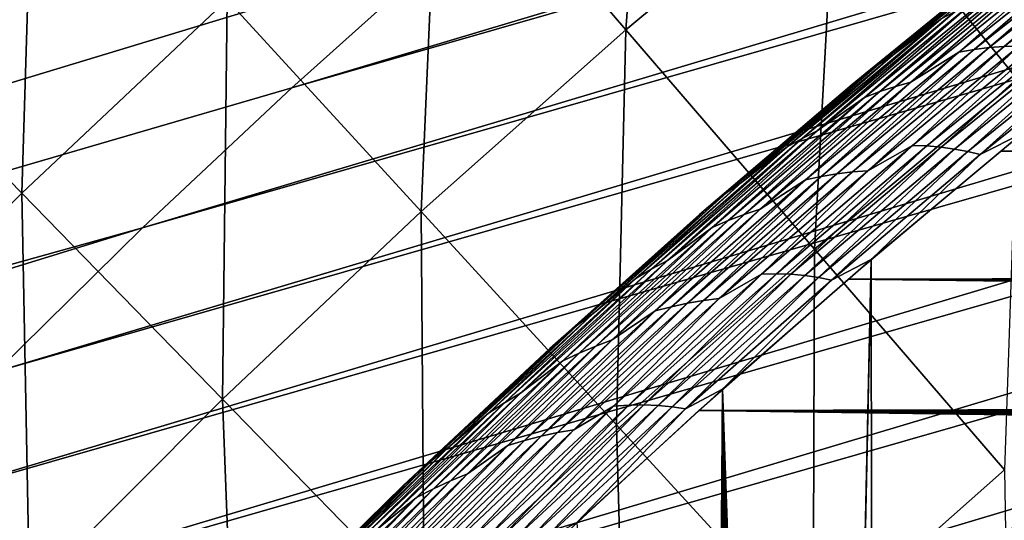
# Model space of a CAD drawing. Header units: millimetres. Extents: x -50 to 50, y -50 to 50.
# Tile 472 of 562: x -21.9 to -18.5, y 21.4 to 23.1. Entities that reach past the tile are written whole.
import ezdxf

# ---------------------------------------------------------------- set-up
doc = ezdxf.new("R2010")
doc.units = ezdxf.units.MM
doc.header["$LTSCALE"] = 65.185185
for name, color, linetype in [('1', 7, 'CONTINUOUS'), ('2', 7, 'CONTINUOUS'), ('29', 7, 'CONTINUOUS'), ('36', 7, 'CONTINUOUS'), ('39', 7, 'CONTINUOUS'), ('45', 7, 'CONTINUOUS'), ('46', 7, 'CONTINUOUS')]:
    doc.layers.add(name, color=color, linetype=linetype)

msp = doc.modelspace()

# ---------------------------------------------------------------- linework, layer by layer
at = {"layer": '1', "color": 7, "linetype": 'Continuous', "true_color": 0xf5f5f5}
for points in [[(-18.0083, 23.0491), (10.8151, 22.6545), (-18.5397, 22.6239), (-18.0083, 23.0491)], [(10.8151, 22.6545), (10.8444, 22.5522), (-18.5397, 22.6239), (10.8151, 22.6545)], [(-18.5397, 22.6239), (10.9627, 22.2561), (-19.0612, 22.1863), (-18.5397, 22.6239)], [(10.8444, 22.5522), (10.8788, 22.4515), (-18.5397, 22.6239), (10.8444, 22.5522)], [(10.8788, 22.4515), (10.9183, 22.3527), (-18.5397, 22.6239), (10.8788, 22.4515)], [(10.9183, 22.3527), (10.9627, 22.2561), (-18.5397, 22.6239), (10.9183, 22.3527)], [(10.9627, 22.2561), (11.012, 22.1617), (-19.0612, 22.1863), (10.9627, 22.2561)], [(-19.0612, 22.1863), (11.2547, 21.813), (-19.5723, 21.7368), (-19.0612, 22.1863)], [(11.1875, 21.8955), (11.2547, 21.813), (-19.0612, 22.1863), (11.1875, 21.8955)], [(11.012, 22.1617), (11.0659, 22.0701), (-19.0612, 22.1863), (11.012, 22.1617)], [(11.0659, 22.0701), (11.1245, 21.9812), (-19.0612, 22.1863), (11.0659, 22.0701)], [(11.1245, 21.9812), (11.1875, 21.8955), (-19.0612, 22.1863), (11.1245, 21.9812)], [(11.2547, 21.813), (11.326, 21.7341), (-19.5723, 21.7368), (11.2547, 21.813)], [(-19.5723, 21.7368), (11.9233, 21.2955), (-20.0728, 21.2755), (-19.5723, 21.7368)], [(11.326, 21.7341), (11.4013, 21.6588), (-19.5723, 21.7368), (11.326, 21.7341)], [(11.4013, 21.6588), (11.4802, 21.5875), (-19.5723, 21.7368), (11.4013, 21.6588)], [(11.4802, 21.5875), (11.5626, 21.5203), (-19.5723, 21.7368), (11.4802, 21.5875)], [(11.5626, 21.5203), (11.6484, 21.4573), (-19.5723, 21.7368), (11.5626, 21.5203)], [(11.6484, 21.4573), (11.7372, 21.3987), (-19.5723, 21.7368), (11.6484, 21.4573)], [(11.7372, 21.3987), (11.829, 21.3448), (-19.5723, 21.7368), (11.7372, 21.3987)], [(11.829, 21.3448), (11.9233, 21.2955), (-19.5723, 21.7368), (11.829, 21.3448)]]:
    msp.add_3dface(points, dxfattribs=at)
at = {"layer": '2', "color": 7, "linetype": 'Continuous', "true_color": 0xf5f5f5}
for points in [[(-18.464, 22.6858, 4.3), (-18.9826, 22.2536, 4.3), (-18.9088, -22.3164, 4.3), (-18.464, 22.6858, 4.3)], [(-18.3886, -22.7469, 4.3), (-18.464, 22.6858, 4.3), (-18.9088, -22.3164, 4.3), (-18.3886, -22.7469, 4.3)], [(-19.4911, 21.8096, 4.3), (-19.1837, 13.0223, 4.3), (-18.9826, 22.2536, 4.3), (-19.4911, 21.8096, 4.3)], [(-19.1837, 13.0223, 4.3), (-19.18, 12.85, 4.3), (-18.9826, 22.2536, 4.3), (-19.1837, 13.0223, 4.3)], [(-18.9826, 22.2536, 4.3), (-19.18, 12.85, 4.3), (-18.9088, -22.3164, 4.3), (-18.9826, 22.2536, 4.3)], [(-19.9892, 21.354, 4.3), (-19.5461, 14.5217, 4.3), (-19.4911, 21.8096, 4.3), (-19.9892, 21.354, 4.3)], [(-19.5461, 14.5217, 4.3), (-19.4774, 14.3635, 4.3), (-19.4911, 21.8096, 4.3), (-19.5461, 14.5217, 4.3)], [(-19.4774, 14.3635, 4.3), (-19.4156, 14.2025, 4.3), (-19.4911, 21.8096, 4.3), (-19.4774, 14.3635, 4.3)], [(-19.4156, 14.2025, 4.3), (-19.3608, 14.0389, 4.3), (-19.4911, 21.8096, 4.3), (-19.4156, 14.2025, 4.3)], [(-19.3608, 14.0389, 4.3), (-19.3131, 13.8732, 4.3), (-19.4911, 21.8096, 4.3), (-19.3608, 14.0389, 4.3)], [(-19.3131, 13.8732, 4.3), (-19.2726, 13.7056, 4.3), (-19.4911, 21.8096, 4.3), (-19.3131, 13.8732, 4.3)], [(-19.2726, 13.7056, 4.3), (-19.2393, 13.5363, 4.3), (-19.4911, 21.8096, 4.3), (-19.2726, 13.7056, 4.3)], [(-19.2393, 13.5363, 4.3), (-19.2134, 13.3658, 4.3), (-19.4911, 21.8096, 4.3), (-19.2393, 13.5363, 4.3)], [(-19.2134, 13.3658, 4.3), (-19.1948, 13.1942, 4.3), (-19.4911, 21.8096, 4.3), (-19.2134, 13.3658, 4.3)], [(-19.1948, 13.1942, 4.3), (-19.1837, 13.0223, 4.3), (-19.4911, 21.8096, 4.3), (-19.1948, 13.1942, 4.3)]]:
    msp.add_3dface(points, dxfattribs=at)
at = {"layer": '29', "color": 7, "linetype": 'Continuous', "true_color": 0xf5f5f5}
for points in [[(-18.6822, 22.9637, 4.1538), (-18.1475, 23.3885, 4.1538), (-18.3204, 23.2843, 4.1277), (-18.6822, 22.9637, 4.1538)], [(-18.6822, 22.9637, 4.1538), (-18.63, 22.9724, 4.1781), (-18.1475, 23.3885, 4.1538), (-18.6822, 22.9637, 4.1538)], [(-18.63, 22.9724, 4.1781), (-18.0972, 23.3944, 4.1781), (-18.1475, 23.3885, 4.1538), (-18.63, 22.9724, 4.1781)], [(-18.63, 22.9724, 4.1781), (-18.578, 22.9787, 4.2005), (-18.0972, 23.3944, 4.1781), (-18.63, 22.9724, 4.1781)], [(-18.578, 22.9787, 4.2005), (-18.0471, 23.3979, 4.2005), (-18.0972, 23.3944, 4.1781), (-18.578, 22.9787, 4.2005)], [(-18.578, 22.9787, 4.2005), (-18.5269, 22.9822, 4.2209), (-18.0471, 23.3979, 4.2005), (-18.578, 22.9787, 4.2005)], [(-18.5269, 22.9822, 4.2209), (-18.4764, 22.9833, 4.2391), (-17.9978, 23.3988, 4.2209), (-18.5269, 22.9822, 4.2209)], [(-18.5269, 22.9822, 4.2209), (-17.9978, 23.3988, 4.2209), (-18.0471, 23.3979, 4.2005), (-18.5269, 22.9822, 4.2209)], [(-18.9563, 22.922, 3.8712), (-18.427, 23.3496, 3.8712), (-18.4715, 23.3193, 3.8357), (-18.9563, 22.922, 3.8712)], [(-18.9563, 22.922, 3.8712), (-18.9086, 22.9531, 3.9064), (-18.427, 23.3496, 3.8712), (-18.9563, 22.922, 3.8712)], [(-18.9086, 22.9531, 3.9064), (-18.3812, 23.3777, 3.9064), (-18.427, 23.3496, 3.8712), (-18.9086, 22.9531, 3.9064)], [(-18.9086, 22.9531, 3.9064), (-18.7437, 23.0766, 3.941), (-18.3812, 23.3777, 3.9064), (-18.9086, 22.9531, 3.9064)], [(-19.0025, 22.8887, 3.8357), (-18.9563, 22.922, 3.8712), (-18.4715, 23.3193, 3.8357), (-19.0025, 22.8887, 3.8357)], [(-19.0025, 22.8887, 3.8357), (-18.4715, 23.3193, 3.8357), (-18.5147, 23.2867, 3.8), (-19.0025, 22.8887, 3.8357)], [(-19.0473, 22.8531, 3.8), (-19.0025, 22.8887, 3.8357), (-18.5147, 23.2867, 3.8), (-19.0473, 22.8531, 3.8)], [(-18.8462, 22.8608, 4.1277), (-18.6822, 22.9637, 4.1538), (-18.3204, 23.2843, 4.1277), (-18.8462, 22.8608, 4.1277)], [(-18.8462, 22.8608, 4.1277), (-18.3204, 23.2843, 4.1277), (-18.3717, 23.2725, 4.0999), (-18.8462, 22.8608, 4.1277)], [(-18.9524, 22.8286, 4.0705), (-18.8994, 22.846, 4.0999), (-18.4229, 23.258, 4.0705), (-18.9524, 22.8286, 4.0705)], [(-18.9524, 22.8286, 4.0705), (-18.4229, 23.258, 4.0705), (-18.4739, 23.2408, 4.0398), (-18.9524, 22.8286, 4.0705)], [(-18.8994, 22.846, 4.0999), (-18.3717, 23.2725, 4.0999), (-18.4229, 23.258, 4.0705), (-18.8994, 22.846, 4.0999)], [(-18.8994, 22.846, 4.0999), (-18.8462, 22.8608, 4.1277), (-18.3717, 23.2725, 4.0999), (-18.8994, 22.846, 4.0999)], [(-19.0054, 22.8083, 4.0398), (-18.4739, 23.2408, 4.0398), (-18.6439, 23.1253, 4.0079), (-19.0054, 22.8083, 4.0398)], [(-19.0054, 22.8083, 4.0398), (-18.9524, 22.8286, 4.0705), (-18.4739, 23.2408, 4.0398), (-19.0054, 22.8083, 4.0398)], [(-19.1666, 22.6939, 4.0079), (-19.0054, 22.8083, 4.0398), (-18.6439, 23.1253, 4.0079), (-19.1666, 22.6939, 4.0079)], [(-19.1666, 22.6939, 4.0079), (-18.6439, 23.1253, 4.0079), (-18.6942, 23.1022, 3.9749), (-19.1666, 22.6939, 4.0079)], [(-19.2187, 22.6677, 3.9749), (-18.6942, 23.1022, 3.9749), (-18.7437, 23.0766, 3.941), (-19.2187, 22.6677, 3.9749)], [(-19.2187, 22.6677, 3.9749), (-19.1666, 22.6939, 4.0079), (-18.6942, 23.1022, 3.9749), (-19.2187, 22.6677, 3.9749)], [(-19.27, 22.639, 3.941), (-19.2187, 22.6677, 3.9749), (-18.7437, 23.0766, 3.941), (-19.27, 22.639, 3.941)], [(-19.27, 22.639, 3.941), (-18.7437, 23.0766, 3.941), (-18.9086, 22.9531, 3.9064), (-19.27, 22.639, 3.941)], [(-18.8407, 22.6441, 4.255), (-18.7912, 22.6423, 4.2687), (-18.3141, 23.0721, 4.255), (-18.8407, 22.6441, 4.255)], [(-18.8407, 22.6441, 4.255), (-18.3141, 23.0721, 4.255), (-18.4764, 22.9833, 4.2391), (-18.8407, 22.6441, 4.255)], [(-18.7912, 22.6423, 4.2687), (-18.2662, 23.0679, 4.2687), (-18.3141, 23.0721, 4.255), (-18.7912, 22.6423, 4.2687)], [(-18.7912, 22.6423, 4.2687), (-18.743, 22.6382, 4.2799), (-18.2662, 23.0679, 4.2687), (-18.7912, 22.6423, 4.2687)], [(-18.743, 22.6382, 4.2799), (-18.2196, 23.0615, 4.2799), (-18.2662, 23.0679, 4.2687), (-18.743, 22.6382, 4.2799)], [(-18.743, 22.6382, 4.2799), (-18.6966, 22.6317, 4.2887), (-18.2196, 23.0615, 4.2799), (-18.743, 22.6382, 4.2799)], [(-18.6966, 22.6317, 4.2887), (-18.1747, 23.0529, 4.2887), (-18.2196, 23.0615, 4.2799), (-18.6966, 22.6317, 4.2887)], [(-18.6966, 22.6317, 4.2887), (-18.6517, 22.6231, 4.295), (-18.1747, 23.0529, 4.2887), (-18.6966, 22.6317, 4.2887)], [(-18.6517, 22.6231, 4.295), (-18.1313, 23.0423, 4.295), (-18.1747, 23.0529, 4.2887), (-18.6517, 22.6231, 4.295)], [(-18.6517, 22.6231, 4.295), (-18.6087, 22.6125, 4.2988), (-18.1313, 23.0423, 4.295), (-18.6517, 22.6231, 4.295)], [(-18.6087, 22.6125, 4.2988), (-18.0897, 23.0298, 4.2988), (-18.1313, 23.0423, 4.295), (-18.6087, 22.6125, 4.2988)], [(-18.6087, 22.6125, 4.2988), (-18.464, 22.6858, 4.3), (-18.0897, 23.0298, 4.2988), (-18.6087, 22.6125, 4.2988)], [(-19.0991, 22.5474, 4.2005), (-18.578, 22.9787, 4.2005), (-18.63, 22.9724, 4.1781), (-19.0991, 22.5474, 4.2005)], [(-19.0991, 22.5474, 4.2005), (-19.0463, 22.5536, 4.2209), (-18.578, 22.9787, 4.2005), (-19.0991, 22.5474, 4.2005)], [(-19.0463, 22.5536, 4.2209), (-18.9941, 22.5574, 4.2391), (-18.5269, 22.9822, 4.2209), (-19.0463, 22.5536, 4.2209)], [(-19.0463, 22.5536, 4.2209), (-18.5269, 22.9822, 4.2209), (-18.578, 22.9787, 4.2005), (-19.0463, 22.5536, 4.2209)], [(-18.9941, 22.5574, 4.2391), (-18.4764, 22.9833, 4.2391), (-18.5269, 22.9822, 4.2209), (-18.9941, 22.5574, 4.2391)], [(-18.9941, 22.5574, 4.2391), (-18.8407, 22.6441, 4.255), (-18.4764, 22.9833, 4.2391), (-18.9941, 22.5574, 4.2391)], [(-19.4263, 22.5167, 3.9064), (-18.9086, 22.9531, 3.9064), (-18.9563, 22.922, 3.8712), (-19.4263, 22.5167, 3.9064)], [(-19.4263, 22.5167, 3.9064), (-19.27, 22.639, 3.941), (-18.9086, 22.9531, 3.9064), (-19.4263, 22.5167, 3.9064)], [(-19.2069, 22.5266, 4.1538), (-18.6822, 22.9637, 4.1538), (-18.8462, 22.8608, 4.1277), (-19.2069, 22.5266, 4.1538)], [(-19.2069, 22.5266, 4.1538), (-19.1529, 22.5382, 4.1781), (-18.6822, 22.9637, 4.1538), (-19.2069, 22.5266, 4.1538)], [(-19.1529, 22.5382, 4.1781), (-18.63, 22.9724, 4.1781), (-18.6822, 22.9637, 4.1538), (-19.1529, 22.5382, 4.1781)], [(-19.1529, 22.5382, 4.1781), (-19.0991, 22.5474, 4.2005), (-18.63, 22.9724, 4.1781), (-19.1529, 22.5382, 4.1781)], [(-19.4756, 22.4825, 3.8712), (-18.9563, 22.922, 3.8712), (-19.0025, 22.8887, 3.8357), (-19.4756, 22.4825, 3.8712)], [(-19.4756, 22.4825, 3.8712), (-19.4263, 22.5167, 3.9064), (-18.9563, 22.922, 3.8712), (-19.4756, 22.4825, 3.8712)], [(-19.5234, 22.446, 3.8357), (-19.4756, 22.4825, 3.8712), (-19.0025, 22.8887, 3.8357), (-19.5234, 22.446, 3.8357)], [(-19.5234, 22.446, 3.8357), (-19.0025, 22.8887, 3.8357), (-19.0473, 22.8531, 3.8), (-19.5234, 22.446, 3.8357)], [(-19.5698, 22.4073, 3.8), (-19.5234, 22.446, 3.8357), (-19.0473, 22.8531, 3.8), (-19.5698, 22.4073, 3.8)], [(-19.4172, 22.4076, 4.0999), (-18.8994, 22.846, 4.0999), (-18.9524, 22.8286, 4.0705), (-19.4172, 22.4076, 4.0999)], [(-19.4172, 22.4076, 4.0999), (-19.3623, 22.4255, 4.1277), (-18.8994, 22.846, 4.0999), (-19.4172, 22.4076, 4.0999)], [(-19.3623, 22.4255, 4.1277), (-19.2069, 22.5266, 4.1538), (-18.8462, 22.8608, 4.1277), (-19.3623, 22.4255, 4.1277)], [(-19.3623, 22.4255, 4.1277), (-18.8462, 22.8608, 4.1277), (-18.8994, 22.846, 4.0999), (-19.3623, 22.4255, 4.1277)], [(-19.472, 22.387, 4.0705), (-19.4172, 22.4076, 4.0999), (-18.9524, 22.8286, 4.0705), (-19.472, 22.387, 4.0705)], [(-19.472, 22.387, 4.0705), (-18.9524, 22.8286, 4.0705), (-19.0054, 22.8083, 4.0398), (-19.472, 22.387, 4.0705)], [(-19.5267, 22.3636, 4.0398), (-19.0054, 22.8083, 4.0398), (-19.1666, 22.6939, 4.0079), (-19.5267, 22.3636, 4.0398)], [(-19.5267, 22.3636, 4.0398), (-19.472, 22.387, 4.0705), (-19.0054, 22.8083, 4.0398), (-19.5267, 22.3636, 4.0398)], [(-19.6793, 22.2508, 4.0079), (-19.5267, 22.3636, 4.0398), (-19.1666, 22.6939, 4.0079), (-19.6793, 22.2508, 4.0079)], [(-19.6793, 22.2508, 4.0079), (-19.1666, 22.6939, 4.0079), (-19.2187, 22.6677, 3.9749), (-19.6793, 22.2508, 4.0079)], [(-18.9826, 22.2536, 4.3), (-18.464, 22.6858, 4.3), (-18.6087, 22.6125, 4.2988), (-18.9826, 22.2536, 4.3)], [(-19.7331, 22.2214, 3.9749), (-19.2187, 22.6677, 3.9749), (-19.27, 22.639, 3.941), (-19.7331, 22.2214, 3.9749)], [(-19.7331, 22.2214, 3.9749), (-19.6793, 22.2508, 4.0079), (-19.2187, 22.6677, 3.9749), (-19.7331, 22.2214, 3.9749)], [(-19.3574, 22.204, 4.255), (-19.3063, 22.2047, 4.2687), (-18.8407, 22.6441, 4.255), (-19.3574, 22.204, 4.255)], [(-19.3574, 22.204, 4.255), (-18.8407, 22.6441, 4.255), (-18.9941, 22.5574, 4.2391), (-19.3574, 22.204, 4.255)], [(-19.3063, 22.2047, 4.2687), (-18.7912, 22.6423, 4.2687), (-18.8407, 22.6441, 4.255), (-19.3063, 22.2047, 4.2687)], [(-19.3063, 22.2047, 4.2687), (-19.2566, 22.203, 4.2799), (-18.7912, 22.6423, 4.2687), (-19.3063, 22.2047, 4.2687)], [(-19.2566, 22.203, 4.2799), (-18.743, 22.6382, 4.2799), (-18.7912, 22.6423, 4.2687), (-19.2566, 22.203, 4.2799)], [(-19.7861, 22.1893, 3.941), (-19.7331, 22.2214, 3.9749), (-19.27, 22.639, 3.941), (-19.7861, 22.1893, 3.941)], [(-19.7861, 22.1893, 3.941), (-19.27, 22.639, 3.941), (-19.4263, 22.5167, 3.9064), (-19.7861, 22.1893, 3.941)], [(-19.2566, 22.203, 4.2799), (-19.2087, 22.1987, 4.2887), (-18.743, 22.6382, 4.2799), (-19.2566, 22.203, 4.2799)], [(-19.2087, 22.1987, 4.2887), (-18.6966, 22.6317, 4.2887), (-18.743, 22.6382, 4.2799), (-19.2087, 22.1987, 4.2887)], [(-19.2087, 22.1987, 4.2887), (-19.1624, 22.1922, 4.295), (-18.6966, 22.6317, 4.2887), (-19.2087, 22.1987, 4.2887)], [(-19.1624, 22.1922, 4.295), (-18.6517, 22.6231, 4.295), (-18.6966, 22.6317, 4.2887), (-19.1624, 22.1922, 4.295)], [(-19.1624, 22.1922, 4.295), (-19.118, 22.1835, 4.2988), (-18.6517, 22.6231, 4.295), (-19.1624, 22.1922, 4.295)], [(-19.118, 22.1835, 4.2988), (-18.6087, 22.6125, 4.2988), (-18.6517, 22.6231, 4.295), (-19.118, 22.1835, 4.2988)], [(-19.118, 22.1835, 4.2988), (-18.9826, 22.2536, 4.3), (-18.6087, 22.6125, 4.2988), (-19.118, 22.1835, 4.2988)], [(-19.6103, 22.1042, 4.2005), (-19.0991, 22.5474, 4.2005), (-19.1529, 22.5382, 4.1781), (-19.6103, 22.1042, 4.2005)], [(-19.6103, 22.1042, 4.2005), (-19.5558, 22.1133, 4.2209), (-19.0991, 22.5474, 4.2005), (-19.6103, 22.1042, 4.2005)], [(-19.5558, 22.1133, 4.2209), (-19.502, 22.1197, 4.2391), (-19.0463, 22.5536, 4.2209), (-19.5558, 22.1133, 4.2209)], [(-19.5558, 22.1133, 4.2209), (-19.0463, 22.5536, 4.2209), (-19.0991, 22.5474, 4.2005), (-19.5558, 22.1133, 4.2209)], [(-19.502, 22.1197, 4.2391), (-18.9941, 22.5574, 4.2391), (-19.0463, 22.5536, 4.2209), (-19.502, 22.1197, 4.2391)], [(-19.502, 22.1197, 4.2391), (-19.3574, 22.204, 4.255), (-18.9941, 22.5574, 4.2391), (-19.502, 22.1197, 4.2391)], [(-19.9339, 22.0686, 3.9064), (-19.4263, 22.5167, 3.9064), (-19.4756, 22.4825, 3.8712), (-19.9339, 22.0686, 3.9064)], [(-19.9339, 22.0686, 3.9064), (-19.7861, 22.1893, 3.941), (-19.4263, 22.5167, 3.9064), (-19.9339, 22.0686, 3.9064)], [(-19.7214, 22.0776, 4.1538), (-19.2069, 22.5266, 4.1538), (-19.3623, 22.4255, 4.1277), (-19.7214, 22.0776, 4.1538)], [(-19.7214, 22.0776, 4.1538), (-19.6657, 22.0922, 4.1781), (-19.2069, 22.5266, 4.1538), (-19.7214, 22.0776, 4.1538)], [(-19.6657, 22.0922, 4.1781), (-19.1529, 22.5382, 4.1781), (-19.2069, 22.5266, 4.1538), (-19.6657, 22.0922, 4.1781)], [(-19.6657, 22.0922, 4.1781), (-19.6103, 22.1042, 4.2005), (-19.1529, 22.5382, 4.1781), (-19.6657, 22.0922, 4.1781)], [(-19.9847, 22.0311, 3.8712), (-19.4756, 22.4825, 3.8712), (-19.5234, 22.446, 3.8357), (-19.9847, 22.0311, 3.8712)], [(-19.9847, 22.0311, 3.8712), (-19.9339, 22.0686, 3.9064), (-19.4756, 22.4825, 3.8712), (-19.9847, 22.0311, 3.8712)], [(-20.034, 21.9914, 3.8357), (-19.9847, 22.0311, 3.8712), (-19.5234, 22.446, 3.8357), (-20.034, 21.9914, 3.8357)], [(-20.034, 21.9914, 3.8357), (-19.5234, 22.446, 3.8357), (-19.5698, 22.4073, 3.8), (-20.034, 21.9914, 3.8357)], [(-20.0819, 21.9495, 3.8), (-20.034, 21.9914, 3.8357), (-19.5698, 22.4073, 3.8), (-20.0819, 21.9495, 3.8)], [(-19.9248, 21.9575, 4.0999), (-19.4172, 22.4076, 4.0999), (-19.472, 22.387, 4.0705), (-19.9248, 21.9575, 4.0999)], [(-19.9248, 21.9575, 4.0999), (-19.8682, 21.9785, 4.1277), (-19.4172, 22.4076, 4.0999), (-19.9248, 21.9575, 4.0999)], [(-19.8682, 21.9785, 4.1277), (-19.7214, 22.0776, 4.1538), (-19.3623, 22.4255, 4.1277), (-19.8682, 21.9785, 4.1277)], [(-19.8682, 21.9785, 4.1277), (-19.3623, 22.4255, 4.1277), (-19.4172, 22.4076, 4.0999), (-19.8682, 21.9785, 4.1277)], [(-19.9813, 21.9337, 4.0705), (-19.9248, 21.9575, 4.0999), (-19.472, 22.387, 4.0705), (-19.9813, 21.9337, 4.0705)], [(-19.9813, 21.9337, 4.0705), (-19.472, 22.387, 4.0705), (-19.5267, 22.3636, 4.0398), (-19.9813, 21.9337, 4.0705)], [(-20.0376, 21.907, 4.0398), (-19.5267, 22.3636, 4.0398), (-19.6793, 22.2508, 4.0079), (-20.0376, 21.907, 4.0398)], [(-20.0376, 21.907, 4.0398), (-19.9813, 21.9337, 4.0705), (-19.5267, 22.3636, 4.0398), (-20.0376, 21.907, 4.0398)], [(-20.1818, 21.796, 4.0079), (-20.0376, 21.907, 4.0398), (-19.6793, 22.2508, 4.0079), (-20.1818, 21.796, 4.0079)], [(-20.1818, 21.796, 4.0079), (-19.6793, 22.2508, 4.0079), (-19.7331, 22.2214, 3.9749), (-20.1818, 21.796, 4.0079)], [(-19.4911, 21.8096, 4.3), (-18.9826, 22.2536, 4.3), (-19.118, 22.1835, 4.2988), (-19.4911, 21.8096, 4.3)], [(-20.2372, 21.7633, 3.9749), (-19.7331, 22.2214, 3.9749), (-19.7861, 22.1893, 3.941), (-20.2372, 21.7633, 3.9749)], [(-20.2372, 21.7633, 3.9749), (-20.1818, 21.796, 4.0079), (-19.7331, 22.2214, 3.9749), (-20.2372, 21.7633, 3.9749)], [(-19.8638, 21.7522, 4.255), (-19.8113, 21.7554, 4.2687), (-19.3574, 22.204, 4.255), (-19.8638, 21.7522, 4.255)], [(-19.8638, 21.7522, 4.255), (-19.3574, 22.204, 4.255), (-19.502, 22.1197, 4.2391), (-19.8638, 21.7522, 4.255)], [(-19.8113, 21.7554, 4.2687), (-19.3063, 22.2047, 4.2687), (-19.3574, 22.204, 4.255), (-19.8113, 21.7554, 4.2687)], [(-19.8113, 21.7554, 4.2687), (-19.7601, 21.7561, 4.2799), (-19.3063, 22.2047, 4.2687), (-19.8113, 21.7554, 4.2687)], [(-19.7601, 21.7561, 4.2799), (-19.2566, 22.203, 4.2799), (-19.3063, 22.2047, 4.2687), (-19.7601, 21.7561, 4.2799)], [(-19.7601, 21.7561, 4.2799), (-19.7107, 21.7541, 4.2887), (-19.2566, 22.203, 4.2799), (-19.7601, 21.7561, 4.2799)], [(-19.7107, 21.7541, 4.2887), (-19.2087, 22.1987, 4.2887), (-19.2566, 22.203, 4.2799), (-19.7107, 21.7541, 4.2887)], [(-20.2917, 21.728, 3.941), (-20.2372, 21.7633, 3.9749), (-19.7861, 22.1893, 3.941), (-20.2917, 21.728, 3.941)], [(-20.2917, 21.728, 3.941), (-19.7861, 22.1893, 3.941), (-19.9339, 22.0686, 3.9064), (-20.2917, 21.728, 3.941)], [(-19.7107, 21.7541, 4.2887), (-19.6631, 21.7497, 4.295), (-19.2087, 22.1987, 4.2887), (-19.7107, 21.7541, 4.2887)], [(-19.6631, 21.7497, 4.295), (-19.1624, 22.1922, 4.295), (-19.2087, 22.1987, 4.2887), (-19.6631, 21.7497, 4.295)], [(-19.6631, 21.7497, 4.295), (-19.6175, 21.7431, 4.2988), (-19.1624, 22.1922, 4.295), (-19.6631, 21.7497, 4.295)], [(-19.6175, 21.7431, 4.2988), (-19.118, 22.1835, 4.2988), (-19.1624, 22.1922, 4.295), (-19.6175, 21.7431, 4.2988)], [(-19.6175, 21.7431, 4.2988), (-19.4911, 21.8096, 4.3), (-19.118, 22.1835, 4.2988), (-19.6175, 21.7431, 4.2988)], [(-20.1112, 21.6495, 4.2005), (-19.6103, 22.1042, 4.2005), (-19.6657, 22.0922, 4.1781), (-20.1112, 21.6495, 4.2005)], [(-20.1112, 21.6495, 4.2005), (-20.0551, 21.6614, 4.2209), (-19.6103, 22.1042, 4.2005), (-20.1112, 21.6495, 4.2005)], [(-20.0551, 21.6614, 4.2209), (-19.9998, 21.6707, 4.2391), (-19.5558, 22.1133, 4.2209), (-20.0551, 21.6614, 4.2209)], [(-20.0551, 21.6614, 4.2209), (-19.5558, 22.1133, 4.2209), (-19.6103, 22.1042, 4.2005), (-20.0551, 21.6614, 4.2209)], [(-19.9998, 21.6707, 4.2391), (-19.502, 22.1197, 4.2391), (-19.5558, 22.1133, 4.2209), (-19.9998, 21.6707, 4.2391)], [(-19.9998, 21.6707, 4.2391), (-19.8638, 21.7522, 4.255), (-19.502, 22.1197, 4.2391), (-19.9998, 21.6707, 4.2391)], [(-20.4311, 21.609, 3.9064), (-19.9339, 22.0686, 3.9064), (-19.9847, 22.0311, 3.8712), (-20.4311, 21.609, 3.9064)], [(-20.4311, 21.609, 3.9064), (-20.2917, 21.728, 3.941), (-19.9339, 22.0686, 3.9064), (-20.4311, 21.609, 3.9064)], [(-20.2254, 21.6168, 4.1538), (-19.7214, 22.0776, 4.1538), (-19.8682, 21.9785, 4.1277), (-20.2254, 21.6168, 4.1538)], [(-20.2254, 21.6168, 4.1538), (-20.1682, 21.6345, 4.1781), (-19.7214, 22.0776, 4.1538), (-20.2254, 21.6168, 4.1538)], [(-20.1682, 21.6345, 4.1781), (-19.6657, 22.0922, 4.1781), (-19.7214, 22.0776, 4.1538), (-20.1682, 21.6345, 4.1781)], [(-20.1682, 21.6345, 4.1781), (-20.1112, 21.6495, 4.2005), (-19.6657, 22.0922, 4.1781), (-20.1682, 21.6345, 4.1781)], [(-20.4834, 21.5683, 3.8712), (-19.9847, 22.0311, 3.8712), (-20.034, 21.9914, 3.8357), (-20.4834, 21.5683, 3.8712)], [(-20.4834, 21.5683, 3.8712), (-20.4311, 21.609, 3.9064), (-19.9847, 22.0311, 3.8712), (-20.4834, 21.5683, 3.8712)], [(-20.5341, 21.5253, 3.8357), (-20.4834, 21.5683, 3.8712), (-20.034, 21.9914, 3.8357), (-20.5341, 21.5253, 3.8357)], [(-20.5341, 21.5253, 3.8357), (-20.034, 21.9914, 3.8357), (-20.0819, 21.9495, 3.8), (-20.5341, 21.5253, 3.8357)], [(-20.3639, 21.52, 4.1277), (-20.2254, 21.6168, 4.1538), (-19.8682, 21.9785, 4.1277), (-20.3639, 21.52, 4.1277)], [(-20.3639, 21.52, 4.1277), (-19.8682, 21.9785, 4.1277), (-19.9248, 21.9575, 4.0999), (-20.3639, 21.52, 4.1277)], [(-20.5832, 21.4801, 3.8), (-20.5341, 21.5253, 3.8357), (-20.0819, 21.9495, 3.8), (-20.5832, 21.4801, 3.8)], [(-20.48, 21.4688, 4.0705), (-20.422, 21.4959, 4.0999), (-19.9813, 21.9337, 4.0705), (-20.48, 21.4688, 4.0705)], [(-20.48, 21.4688, 4.0705), (-19.9813, 21.9337, 4.0705), (-20.0376, 21.907, 4.0398), (-20.48, 21.4688, 4.0705)], [(-20.422, 21.4959, 4.0999), (-19.9248, 21.9575, 4.0999), (-19.9813, 21.9337, 4.0705), (-20.422, 21.4959, 4.0999)], [(-20.422, 21.4959, 4.0999), (-20.3639, 21.52, 4.1277), (-19.9248, 21.9575, 4.0999), (-20.422, 21.4959, 4.0999)], [(-20.5378, 21.4387, 4.0398), (-20.0376, 21.907, 4.0398), (-20.1818, 21.796, 4.0079), (-20.5378, 21.4387, 4.0398)], [(-20.5378, 21.4387, 4.0398), (-20.48, 21.4688, 4.0705), (-20.0376, 21.907, 4.0398), (-20.5378, 21.4387, 4.0398)], [(-19.9892, 21.354, 4.3), (-19.4911, 21.8096, 4.3), (-19.6175, 21.7431, 4.2988), (-19.9892, 21.354, 4.3)], [(-20.6738, 21.3299, 4.0079), (-20.5378, 21.4387, 4.0398), (-20.1818, 21.796, 4.0079), (-20.6738, 21.3299, 4.0079)], [(-20.6738, 21.3299, 4.0079), (-20.1818, 21.796, 4.0079), (-20.2372, 21.7633, 3.9749), (-20.6738, 21.3299, 4.0079)], [(-20.7306, 21.2939, 3.9749), (-20.2372, 21.7633, 3.9749), (-20.2917, 21.728, 3.941), (-20.7306, 21.2939, 3.9749)], [(-20.7306, 21.2939, 3.9749), (-20.6738, 21.3299, 4.0079), (-20.2372, 21.7633, 3.9749), (-20.7306, 21.2939, 3.9749)], [(-20.3597, 21.2888, 4.255), (-20.3057, 21.2946, 4.2687), (-19.8638, 21.7522, 4.255), (-20.3597, 21.2888, 4.255)], [(-20.3597, 21.2888, 4.255), (-19.8638, 21.7522, 4.255), (-19.9998, 21.6707, 4.2391), (-20.3597, 21.2888, 4.255)], [(-20.3057, 21.2946, 4.2687), (-19.8113, 21.7554, 4.2687), (-19.8638, 21.7522, 4.255), (-20.3057, 21.2946, 4.2687)], [(-20.3057, 21.2946, 4.2687), (-20.2532, 21.2978, 4.2799), (-19.8113, 21.7554, 4.2687), (-20.3057, 21.2946, 4.2687)], [(-20.2532, 21.2978, 4.2799), (-20.2025, 21.2982, 4.2887), (-19.7601, 21.7561, 4.2799), (-20.2532, 21.2978, 4.2799)], [(-20.2532, 21.2978, 4.2799), (-19.7601, 21.7561, 4.2799), (-19.8113, 21.7554, 4.2687), (-20.2532, 21.2978, 4.2799)], [(-20.2025, 21.2982, 4.2887), (-19.7107, 21.7541, 4.2887), (-19.7601, 21.7561, 4.2799), (-20.2025, 21.2982, 4.2887)], [(-20.2025, 21.2982, 4.2887), (-20.1537, 21.296, 4.295), (-19.7107, 21.7541, 4.2887), (-20.2025, 21.2982, 4.2887)], [(-20.1537, 21.296, 4.295), (-19.6631, 21.7497, 4.295), (-19.7107, 21.7541, 4.2887), (-20.1537, 21.296, 4.295)], [(-20.1537, 21.296, 4.295), (-20.1068, 21.2914, 4.2988), (-19.6631, 21.7497, 4.295), (-20.1537, 21.296, 4.295)], [(-20.1068, 21.2914, 4.2988), (-19.6175, 21.7431, 4.2988), (-19.6631, 21.7497, 4.295), (-20.1068, 21.2914, 4.2988)], [(-20.1068, 21.2914, 4.2988), (-19.9892, 21.354, 4.3), (-19.6175, 21.7431, 4.2988), (-20.1068, 21.2914, 4.2988)], [(-20.7865, 21.2551, 3.941), (-20.7306, 21.2939, 3.9749), (-20.2917, 21.728, 3.941), (-20.7865, 21.2551, 3.941)], [(-20.7865, 21.2551, 3.941), (-20.2917, 21.728, 3.941), (-20.4311, 21.609, 3.9064), (-20.7865, 21.2551, 3.941)], [(-20.4873, 21.2104, 4.2391), (-19.9998, 21.6707, 4.2391), (-20.0551, 21.6614, 4.2209), (-20.4873, 21.2104, 4.2391)], [(-20.4873, 21.2104, 4.2391), (-20.3597, 21.2888, 4.255), (-19.9998, 21.6707, 4.2391), (-20.4873, 21.2104, 4.2391)], [(-20.66, 21.1654, 4.1781), (-20.1682, 21.6345, 4.1781), (-20.2254, 21.6168, 4.1538), (-20.66, 21.1654, 4.1781)], [(-20.66, 21.1654, 4.1781), (-20.6015, 21.1835, 4.2005), (-20.1682, 21.6345, 4.1781), (-20.66, 21.1654, 4.1781)], [(-20.6015, 21.1835, 4.2005), (-20.1112, 21.6495, 4.2005), (-20.1682, 21.6345, 4.1781), (-20.6015, 21.1835, 4.2005)], [(-20.6015, 21.1835, 4.2005), (-20.544, 21.1983, 4.2209), (-20.1112, 21.6495, 4.2005), (-20.6015, 21.1835, 4.2005)], [(-20.544, 21.1983, 4.2209), (-20.4873, 21.2104, 4.2391), (-20.0551, 21.6614, 4.2209), (-20.544, 21.1983, 4.2209)], [(-20.544, 21.1983, 4.2209), (-20.0551, 21.6614, 4.2209), (-20.1112, 21.6495, 4.2005), (-20.544, 21.1983, 4.2209)], [(-20.9178, 21.1383, 3.9064), (-20.4311, 21.609, 3.9064), (-20.4834, 21.5683, 3.8712), (-20.9178, 21.1383, 3.9064)], [(-20.9178, 21.1383, 3.9064), (-20.7865, 21.2551, 3.941), (-20.4311, 21.609, 3.9064), (-20.9178, 21.1383, 3.9064)], [(-20.7187, 21.1445, 4.1538), (-20.2254, 21.6168, 4.1538), (-20.3639, 21.52, 4.1277), (-20.7187, 21.1445, 4.1538)], [(-20.7187, 21.1445, 4.1538), (-20.66, 21.1654, 4.1781), (-20.2254, 21.6168, 4.1538), (-20.7187, 21.1445, 4.1538)], [(-20.9713, 21.0942, 3.8712), (-20.4834, 21.5683, 3.8712), (-20.5341, 21.5253, 3.8357), (-20.9713, 21.0942, 3.8712)], [(-20.9713, 21.0942, 3.8712), (-20.9178, 21.1383, 3.9064), (-20.4834, 21.5683, 3.8712), (-20.9713, 21.0942, 3.8712)], [(-21.0233, 21.0478, 3.8357), (-20.9713, 21.0942, 3.8712), (-20.5341, 21.5253, 3.8357), (-21.0233, 21.0478, 3.8357)], [(-21.0233, 21.0478, 3.8357), (-20.5341, 21.5253, 3.8357), (-20.5832, 21.4801, 3.8), (-21.0233, 21.0478, 3.8357)], [(-20.9085, 21.023, 4.0999), (-20.422, 21.4959, 4.0999), (-20.48, 21.4688, 4.0705), (-20.9085, 21.023, 4.0999)], [(-20.9085, 21.023, 4.0999), (-20.8489, 21.0504, 4.1277), (-20.422, 21.4959, 4.0999), (-20.9085, 21.023, 4.0999)], [(-20.8489, 21.0504, 4.1277), (-20.7187, 21.1445, 4.1538), (-20.3639, 21.52, 4.1277), (-20.8489, 21.0504, 4.1277)], [(-20.8489, 21.0504, 4.1277), (-20.3639, 21.52, 4.1277), (-20.422, 21.4959, 4.0999), (-20.8489, 21.0504, 4.1277)], [(-21.0736, 20.9992, 3.8), (-21.0233, 21.0478, 3.8357), (-20.5832, 21.4801, 3.8), (-21.0736, 20.9992, 3.8)], [(-20.9679, 20.9925, 4.0705), (-20.9085, 21.023, 4.0999), (-20.48, 21.4688, 4.0705), (-20.9679, 20.9925, 4.0705)], [(-20.9679, 20.9925, 4.0705), (-20.48, 21.4688, 4.0705), (-20.5378, 21.4387, 4.0398), (-20.9679, 20.9925, 4.0705)], [(-21.0271, 20.959, 4.0398), (-20.5378, 21.4387, 4.0398), (-20.6738, 21.3299, 4.0079), (-21.0271, 20.959, 4.0398)], [(-21.0271, 20.959, 4.0398), (-20.9679, 20.9925, 4.0705), (-20.5378, 21.4387, 4.0398), (-21.0271, 20.959, 4.0398)]]:
    msp.add_3dface(points, dxfattribs=at)
at = {"layer": '36', "color": 15, "linetype": 'Continuous', "true_color": 0xaf503c}
for points in [[(-20.4632, 23.7853, -10.6921), (-19.7211, 24.4041, -10.6921), (-19.8216, 23.0395, -11.1346), (-20.4632, 23.7853, -10.6921)], [(-19.8216, 23.0395, -11.1346), (-19.7211, 24.4041, -10.6921), (-19.1028, 23.6389, -11.1346), (-19.8216, 23.0395, -11.1346)], [(-19.1028, 23.6389, -11.1346), (-18.3658, 24.2159, -11.1346), (-18.4805, 22.8689, -11.5629), (-19.1028, 23.6389, -11.1346)], [(-22.5703, 23.1808, -10.2356), (-21.8458, 23.8648, -10.2356), (-21.8885, 22.4806, -10.6921), (-22.5703, 23.1808, -10.2356)], [(-21.8885, 22.4806, -10.6921), (-21.8458, 23.8648, -10.2356), (-21.1859, 23.1439, -10.6921), (-21.8885, 22.4806, -10.6921)], [(-21.1859, 23.1439, -10.6921), (-20.4632, 23.7853, -10.6921), (-20.5216, 22.4182, -11.1346), (-21.1859, 23.1439, -10.6921)], [(-20.5216, 22.4182, -11.1346), (-20.4632, 23.7853, -10.6921), (-19.8216, 23.0395, -11.1346), (-20.5216, 22.4182, -11.1346)], [(-19.8216, 23.0395, -11.1346), (-19.1028, 23.6389, -11.1346), (-19.1759, 22.289, -11.5629), (-19.8216, 23.0395, -11.1346)], [(-19.1759, 22.289, -11.5629), (-19.1028, 23.6389, -11.1346), (-18.4805, 22.8689, -11.5629), (-19.1759, 22.289, -11.5629)], [(-22.5703, 21.7959, -10.6921), (-22.5703, 23.1808, -10.2356), (-21.8885, 22.4806, -10.6921), (-22.5703, 21.7959, -10.6921)], [(-21.8885, 22.4806, -10.6921), (-21.1859, 23.1439, -10.6921), (-21.2022, 21.7757, -11.1346), (-21.8885, 22.4806, -10.6921)], [(-21.2022, 21.7757, -11.1346), (-21.1859, 23.1439, -10.6921), (-20.5216, 22.4182, -11.1346), (-21.2022, 21.7757, -11.1346)], [(-20.5216, 22.4182, -11.1346), (-19.8216, 23.0395, -11.1346), (-19.8531, 21.688, -11.5629), (-20.5216, 22.4182, -11.1346)], [(-19.8531, 21.688, -11.5629), (-19.8216, 23.0395, -11.1346), (-19.1759, 22.289, -11.5629), (-19.8531, 21.688, -11.5629)], [(-19.1759, 22.289, -11.5629), (-18.4805, 22.8689, -11.5629), (-18.5263, 21.5339, -11.977), (-19.1759, 22.289, -11.5629)], [(-22.5703, 21.7959, -10.6921), (-21.8885, 22.4806, -10.6921), (-21.8626, 21.1125, -11.1346), (-22.5703, 21.7959, -10.6921)], [(-21.8626, 21.1125, -11.1346), (-21.8885, 22.4806, -10.6921), (-21.2022, 21.7757, -11.1346), (-21.8626, 21.1125, -11.1346)], [(-21.2022, 21.7757, -11.1346), (-20.5216, 22.4182, -11.1346), (-20.5115, 21.0664, -11.5629), (-21.2022, 21.7757, -11.1346)], [(-20.5115, 21.0664, -11.5629), (-20.5216, 22.4182, -11.1346), (-19.8531, 21.688, -11.5629), (-20.5115, 21.0664, -11.5629)], [(-19.8531, 21.688, -11.5629), (-19.1759, 22.289, -11.5629), (-19.1806, 20.9533, -11.977), (-19.8531, 21.688, -11.5629)], [(-19.1806, 20.9533, -11.977), (-19.1759, 22.289, -11.5629), (-18.5263, 21.5339, -11.977), (-19.1806, 20.9533, -11.977)], [(-22.5023, 20.4294, -11.1346), (-22.5703, 21.7959, -10.6921), (-21.8626, 21.1125, -11.1346), (-22.5023, 20.4294, -11.1346)], [(-21.8626, 21.1125, -11.1346), (-21.2022, 21.7757, -11.1346), (-21.1505, 20.4248, -11.5629), (-21.8626, 21.1125, -11.1346)], [(-21.1505, 20.4248, -11.5629), (-21.2022, 21.7757, -11.1346), (-20.5115, 21.0664, -11.5629), (-21.1505, 20.4248, -11.5629)], [(-20.5115, 21.0664, -11.5629), (-19.8531, 21.688, -11.5629), (-19.8167, 20.3527, -11.977), (-20.5115, 21.0664, -11.5629)], [(-19.8167, 20.3527, -11.977), (-19.8531, 21.688, -11.5629), (-19.1806, 20.9533, -11.977), (-19.8167, 20.3527, -11.977)], [(-19.1806, 20.9533, -11.977), (-18.5263, 21.5339, -11.977), (-18.5041, 20.2143, -12.3767), (-19.1806, 20.9533, -11.977)]]:
    msp.add_3dface(points, dxfattribs=at)
at = {"layer": '39', "color": 15, "linetype": 'Continuous', "true_color": 0xaf503c}
for points in [[(25.6286, 42.5834, 4.5), (24.8645, 43.0341, 4.5), (-44.3035, 22.5307, 4.5), (25.6286, 42.5834, 4.5)], [(-44.3035, 22.5307, 4.5), (24.8645, 43.0341, 4.5), (-43.8943, 23.3179, 4.5), (-44.3035, 22.5307, 4.5)], [(26.3846, 42.1192, 4.5), (25.6286, 42.5834, 4.5), (-44.6985, 21.7364, 4.5), (26.3846, 42.1192, 4.5)], [(-44.6985, 21.7364, 4.5), (25.6286, 42.5834, 4.5), (-44.3035, 22.5307, 4.5), (-44.6985, 21.7364, 4.5)], [(-45.0793, 20.9352, 4.5), (26.3846, 42.1192, 4.5), (-44.6985, 21.7364, 4.5), (-45.0793, 20.9352, 4.5)], [(27.1321, 41.6415, 4.5), (26.3846, 42.1192, 4.5), (-45.0793, 20.9352, 4.5), (27.1321, 41.6415, 4.5)], [(-45.4458, 20.1272, 4.5), (27.1321, 41.6415, 4.5), (-45.0793, 20.9352, 4.5), (-45.4458, 20.1272, 4.5)], [(27.871, 41.1505, 4.5), (27.1321, 41.6415, 4.5), (-45.4458, 20.1272, 4.5), (27.871, 41.1505, 4.5)], [(28.601, 40.6464, 4.5), (27.871, 41.1505, 4.5), (-45.7978, 19.313, 4.5), (28.601, 40.6464, 4.5)], [(-45.7978, 19.313, 4.5), (27.871, 41.1505, 4.5), (-45.4458, 20.1272, 4.5), (-45.7978, 19.313, 4.5)], [(28.601, 40.6464, 4.5), (-45.7978, 19.313, 4.5), (-8.8836, 29.7032, 4.5), (28.601, 40.6464, 4.5)], [(-8.8836, 29.7032, 4.5), (-46.1351, 18.4924, 4.5), (-9.5525, 29.4949, 4.5), (-8.8836, 29.7032, 4.5)], [(-45.7978, 19.313, 4.5), (-46.1351, 18.4924, 4.5), (-8.8836, 29.7032, 4.5), (-45.7978, 19.313, 4.5)], [(-9.5525, 29.4949, 4.5), (-46.1351, 18.4924, 4.5), (-10.2166, 29.2715, 4.5), (-9.5525, 29.4949, 4.5)], [(-10.2166, 29.2715, 4.5), (-46.1351, 18.4924, 4.5), (-10.8754, 29.0332, 4.5), (-10.2166, 29.2715, 4.5)], [(-10.8754, 29.0332, 4.5), (-46.1351, 18.4924, 4.5), (-11.5287, 28.7801, 4.5), (-10.8754, 29.0332, 4.5)], [(-11.5287, 28.7801, 4.5), (-46.1351, 18.4924, 4.5), (-12.1761, 28.5123, 4.5), (-11.5287, 28.7801, 4.5)], [(-12.1761, 28.5123, 4.5), (-46.1351, 18.4924, 4.5), (-12.8173, 28.2299, 4.5), (-12.1761, 28.5123, 4.5)], [(-12.8173, 28.2299, 4.5), (-46.1351, 18.4924, 4.5), (-13.452, 27.9331, 4.5), (-12.8173, 28.2299, 4.5)], [(-13.452, 27.9331, 4.5), (-46.1351, 18.4924, 4.5), (-14.0797, 27.622, 4.5), (-13.452, 27.9331, 4.5)], [(-14.0797, 27.622, 4.5), (-46.4578, 17.6661, 4.5), (-14.7004, 27.2968, 4.5), (-14.0797, 27.622, 4.5)], [(-46.1351, 18.4924, 4.5), (-46.4578, 17.6661, 4.5), (-14.0797, 27.622, 4.5), (-46.1351, 18.4924, 4.5)], [(-14.7004, 27.2968, 4.5), (-46.4578, 17.6661, 4.5), (-15.3134, 26.9577, 4.5), (-14.7004, 27.2968, 4.5)], [(-15.3134, 26.9577, 4.5), (-46.4578, 17.6661, 4.5), (-15.9187, 26.6047, 4.5), (-15.3134, 26.9577, 4.5)], [(-15.9187, 26.6047, 4.5), (-46.4578, 17.6661, 4.5), (-16.5158, 26.2383, 4.5), (-15.9187, 26.6047, 4.5)], [(-16.5158, 26.2383, 4.5), (-46.7657, 16.8341, 4.5), (-17.1045, 25.8584, 4.5), (-16.5158, 26.2383, 4.5)], [(-46.4578, 17.6661, 4.5), (-46.7657, 16.8341, 4.5), (-16.5158, 26.2383, 4.5), (-46.4578, 17.6661, 4.5)], [(-17.1045, 25.8584, 4.5), (-46.7657, 16.8341, 4.5), (-17.6845, 25.4653, 4.5), (-17.1045, 25.8584, 4.5)], [(-17.6845, 25.4653, 4.5), (-46.7657, 16.8341, 4.5), (-18.2554, 25.0592, 4.5), (-17.6845, 25.4653, 4.5)], [(-18.2554, 25.0592, 4.5), (-46.7657, 16.8341, 4.5), (-18.817, 24.6403, 4.5), (-18.2554, 25.0592, 4.5)], [(-18.817, 24.6403, 4.5), (-47.0587, 15.9968, 4.5), (-19.369, 24.2088, 4.5), (-18.817, 24.6403, 4.5)], [(-46.7657, 16.8341, 4.5), (-47.0587, 15.9968, 4.5), (-18.817, 24.6403, 4.5), (-46.7657, 16.8341, 4.5)], [(-19.369, 24.2088, 4.5), (-47.0587, 15.9968, 4.5), (-19.9111, 23.7649, 4.5), (-19.369, 24.2088, 4.5)], [(-19.9111, 23.7649, 4.5), (-47.3367, 15.1543, 4.5), (-20.443, 23.309, 4.5), (-19.9111, 23.7649, 4.5)], [(-47.0587, 15.9968, 4.5), (-47.3367, 15.1543, 4.5), (-19.9111, 23.7649, 4.5), (-47.0587, 15.9968, 4.5)], [(-20.443, 23.309, 4.5), (-47.3367, 15.1543, 4.5), (-20.9645, 22.841, 4.5), (-20.443, 23.309, 4.5)], [(-20.9645, 22.841, 4.5), (-47.3367, 15.1543, 4.5), (-21.4753, 22.3615, 4.5), (-20.9645, 22.841, 4.5)], [(-21.4753, 22.3615, 4.5), (-47.5995, 14.307, 4.5), (-21.9751, 21.8705, 4.5), (-21.4753, 22.3615, 4.5)], [(-47.3367, 15.1543, 4.5), (-47.5995, 14.307, 4.5), (-21.4753, 22.3615, 4.5), (-47.3367, 15.1543, 4.5)]]:
    msp.add_3dface(points, dxfattribs=at)
at = {"layer": '45', "color": 15, "linetype": 'Continuous', "true_color": 0xaf503c}
for points in [[(-20.443, 23.309, 4.5), (-20.9645, 22.841, 4.5), (-20.443, 23.3089), (-20.443, 23.309, 4.5)], [(-20.443, 23.3089), (-20.9645, 22.841, 4.5), (-20.9645, 22.8411), (-20.443, 23.3089)], [(-20.9645, 22.841, 4.5), (-21.4753, 22.3615, 4.5), (-20.9645, 22.8411), (-20.9645, 22.841, 4.5)], [(-20.9645, 22.8411), (-21.4753, 22.3615, 4.5), (-21.4753, 22.3615), (-20.9645, 22.8411)], [(-21.4753, 22.3615, 4.5), (-21.9751, 21.8705, 4.5), (-21.4753, 22.3615), (-21.4753, 22.3615, 4.5)], [(-21.4753, 22.3615), (-21.9751, 21.8705, 4.5), (-21.9751, 21.8705), (-21.4753, 22.3615)]]:
    msp.add_3dface(points, dxfattribs=at)
at = {"layer": '46', "color": 15, "linetype": 'Continuous', "true_color": 0xaf503c}
for points in [[(4.9814, 30.5993), (-20.443, 23.3089), (-20.9645, 22.8411), (4.9814, 30.5993)], [(5.6716, 30.4788), (4.9814, 30.5993), (-20.9645, 22.8411), (5.6716, 30.4788)], [(5.6716, 30.4788), (-20.9645, 22.8411), (-21.4753, 22.3615), (5.6716, 30.4788)], [(6.3589, 30.3428), (5.6716, 30.4788), (-21.4753, 22.3615), (6.3589, 30.3428)], [(7.0429, 30.1913), (6.3589, 30.3428), (-21.9751, 21.8705), (7.0429, 30.1913)], [(6.3589, 30.3428), (-21.4753, 22.3615), (-21.9751, 21.8705), (6.3589, 30.3428)], [(7.0429, 30.1913), (-21.9751, 21.8705), (-22.4637, 21.3683), (7.0429, 30.1913)], [(7.7234, 30.0244), (7.0429, 30.1913), (-22.4637, 21.3683), (7.7234, 30.0244)], [(7.7234, 30.0244), (-22.4637, 21.3683), (-22.9408, 20.8553), (7.7234, 30.0244)], [(8.3999, 29.8421), (7.7234, 30.0244), (-22.9408, 20.8553), (8.3999, 29.8421)], [(8.3999, 29.8421), (-22.9408, 20.8553), (-23.4062, 20.3315), (8.3999, 29.8421)], [(9.0721, 29.6446), (8.3999, 29.8421), (-23.4062, 20.3315), (9.0721, 29.6446)], [(9.0721, 29.6446), (-23.4062, 20.3315), (-23.8597, 19.7975), (9.0721, 29.6446)], [(9.7397, 29.4319), (9.0721, 29.6446), (-23.8597, 19.7975), (9.7397, 29.4319)], [(9.7397, 29.4319), (-23.8597, 19.7975), (-24.3009, 19.2533), (9.7397, 29.4319)], [(10.4023, 29.2042), (9.7397, 29.4319), (-24.3009, 19.2533), (10.4023, 29.2042)], [(10.4023, 29.2042), (-24.3009, 19.2533), (-24.7298, 18.6992), (10.4023, 29.2042)], [(11.0596, 28.9616), (10.4023, 29.2042), (-24.7298, 18.6992), (11.0596, 28.9616)], [(11.0596, 28.9616), (-24.7298, 18.6992), (-25.146, 18.1356), (11.0596, 28.9616)], [(11.7112, 28.7043), (11.0596, 28.9616), (-25.146, 18.1356), (11.7112, 28.7043)], [(11.7112, 28.7043), (-25.5494, 17.5627), (-6.6041, 23.0248), (11.7112, 28.7043)], [(11.7112, 28.7043), (-25.146, 18.1356), (-25.5494, 17.5627), (11.7112, 28.7043)], [(-6.6041, 23.0248), (-25.5494, 17.5627), (-7.1947, 22.8471), (-6.6041, 23.0248)], [(-7.1947, 22.8471), (-25.5494, 17.5627), (-7.7805, 22.6544), (-7.1947, 22.8471)], [(-25.5494, 17.5627), (-25.9397, 16.9809), (-7.7805, 22.6544), (-25.5494, 17.5627)], [(-7.7805, 22.6544), (-25.9397, 16.9809), (-8.3612, 22.4466), (-7.7805, 22.6544)], [(-8.3612, 22.4466), (-25.9397, 16.9809), (-8.9363, 22.224), (-8.3612, 22.4466)], [(-8.9363, 22.224), (-25.9397, 16.9809), (-9.5055, 21.9866), (-8.9363, 22.224)], [(-9.5055, 21.9866), (-25.9397, 16.9809), (-10.0684, 21.7346), (-9.5055, 21.9866)], [(-10.0684, 21.7346), (-25.9397, 16.9809), (-10.6246, 21.4682), (-10.0684, 21.7346)], [(-10.6246, 21.4682), (-25.9397, 16.9809), (-11.1738, 21.1876), (-10.6246, 21.4682)]]:
    msp.add_3dface(points, dxfattribs=at)

doc.saveas('drawing.dxf')
